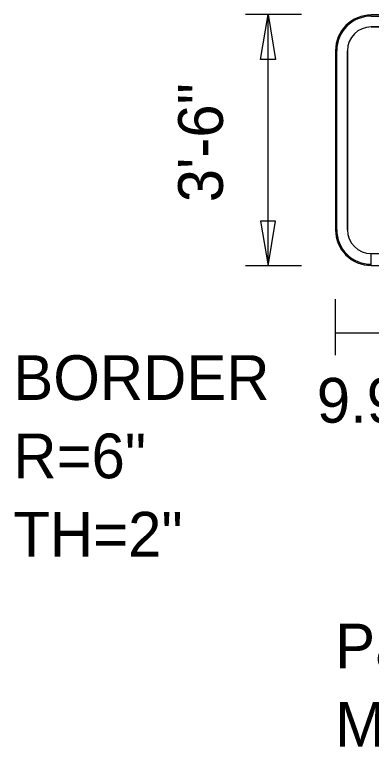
# Model space of a CAD drawing. Extents: x 1806251 to 1809821, y 414895 to 422886.
# Drawn here: x 1809676.068 to 1809676.666, y 415391.363 to 415392.591 of the extents above; entities that cross this region are included whole.
import ezdxf

# ---------------------------------------------------------------- set-up
doc = ezdxf.new("R2010")
doc.units = 0
for name, color, linetype in [('GSBWFILL', 7, 'Continuous'), ('GSCOLORFILL', 7, 'Continuous'), ('GSDIMS', 7, 'Continuous'), ('GSOUTLINE', 7, 'Continuous')]:
    doc.layers.add(name, color=color, linetype=linetype)

msp = doc.modelspace()

# ---------------------------------------------------------------- linework, layer by layer
at = {"layer": 'GSBWFILL'}
for p, q in [((1809678.5255, 415392.5905), (1809676.6655, 415392.5905)), ((1809676.6655, 415392.5705), (1809678.5255, 415392.5705)), ((1809676.6055, 415392.5305), (1809676.6055, 415392.2305)), ((1809676.6255, 415392.2305), (1809676.6255, 415392.5305)), ((1809676.6655, 415392.1705), (1809676.6655, 415392.1905))]:
    msp.add_line(p, q, dxfattribs=at)
for centre, radius, start, end in [((1809676.6655, 415392.5305), 0.06, 90, 180), ((1809676.6655, 415392.5305), 0.04, 90, 180), ((1809676.6655, 415392.2305), 0.06, 180, 270), ((1809676.6655, 415392.2305), 0.04, 180, 270)]:
    msp.add_arc(centre, radius, start, end, dxfattribs=at)
at = {"layer": 'GSCOLORFILL'}
for p, q in [((1809678.5255, 415392.5905), (1809676.6655, 415392.5905)), ((1809678.5255, 415392.5905), (1809676.6655, 415392.5905)), ((1809678.5255, 415392.5905), (1809676.6655, 415392.5905)), ((1809676.6655, 415392.5885), (1809678.5255, 415392.5885)), ((1809676.6655, 415392.5705), (1809678.5255, 415392.5705)), ((1809676.6055, 415392.5305), (1809676.6055, 415392.2305)), ((1809676.6055, 415392.5305), (1809676.6055, 415392.2305)), ((1809676.6055, 415392.5305), (1809676.6055, 415392.2305)), ((1809676.6075, 415392.2305), (1809676.6075, 415392.5305)), ((1809676.6255, 415392.2305), (1809676.6255, 415392.5305)), ((1809676.6655, 415392.1705), (1809676.6655, 415392.1905)), ((1809676.6655, 415392.1705), (1809676.6655, 415392.1725)), ((1809676.6655, 415392.1705), (1809678.5255, 415392.1705))]:
    msp.add_line(p, q, dxfattribs=at)
for centre, radius, start, end in [((1809676.6655, 415392.5305), 0.06, 90, 180), ((1809676.6655, 415392.5305), 0.06, 90, 180), ((1809676.6655, 415392.5305), 0.06, 90, 180), ((1809676.6655, 415392.5305), 0.058, 90, 180), ((1809676.6655, 415392.5305), 0.04, 90, 180), ((1809676.6655, 415392.2305), 0.06, 180, 270), ((1809676.6655, 415392.2305), 0.06, 180, 270), ((1809676.6655, 415392.2305), 0.06, 180, 270), ((1809676.6655, 415392.2305), 0.058, 180, 270), ((1809676.6655, 415392.2305), 0.04, 180, 270)]:
    msp.add_arc(centre, radius, start, end, dxfattribs=at)
at = {"layer": 'GSDIMS'}
for p, q in [((1809676.5488, 415392.591), (1809676.455, 415392.591)), ((1809676.4925, 415392.17), (1809676.4925, 415392.591)), ((1809676.5488, 415392.17), (1809676.455, 415392.17)), ((1809676.605, 415392.1138), (1809676.605, 415392.02)), ((1809676.605, 415392.0575), (1809676.7042, 415392.0575))]:
    msp.add_line(p, q, dxfattribs=at)
for points in [[(1809676.4925, 415392.591), (1809676.505, 415392.516), (1809676.48, 415392.516)], [(1809676.4925, 415392.17), (1809676.505, 415392.245), (1809676.48, 415392.245)]]:
    msp.add_lwpolyline(points, close=True, dxfattribs=at)
at = {"layer": 'GSOUTLINE'}
for p, q in [((1809678.5255, 415392.5905), (1809676.6655, 415392.5905)), ((1809678.5255, 415392.5705), (1809676.6655, 415392.5705)), ((1809676.6055, 415392.5305), (1809676.6055, 415392.2305)), ((1809676.6255, 415392.5305), (1809676.6255, 415392.2305)), ((1809676.6655, 415392.1905), (1809678.5255, 415392.1905)), ((1809676.6655, 415392.1705), (1809678.5255, 415392.1705))]:
    msp.add_line(p, q, dxfattribs=at)
for centre, radius, start, end in [((1809676.6655, 415392.5305), 0.06, 90, 180), ((1809676.6655, 415392.5305), 0.04, 90, 180), ((1809676.6655, 415392.2305), 0.06, 180, 270), ((1809676.6655, 415392.2305), 0.04, 180, 270)]:
    msp.add_arc(centre, radius, start, end, dxfattribs=at)

# ---------------------------------------------------------------- texts
at = {"layer": 'GSDIMS'}
msp.add_text('3\'-6"', height=0.075, rotation=90, dxfattribs=at).set_placement((1809676.417, 415392.2765))
for s, p in [('BORDER', (1809676.066, 415391.945)), ('9.9"', (1809676.5742, 415391.907)), ('R=6"', (1809676.066, 415391.8138)), ('TH=2"', (1809676.066, 415391.6825)), ('Panel Style: guide_fwy_supplemental.ssi', (1809676.605, 415391.495)), ('M.U.T.C.D.: 2009 Edition', (1809676.605, 415391.3638))]:
    msp.add_text(s, height=0.075, dxfattribs=at).set_placement(p)

doc.saveas('drawing.dxf')
